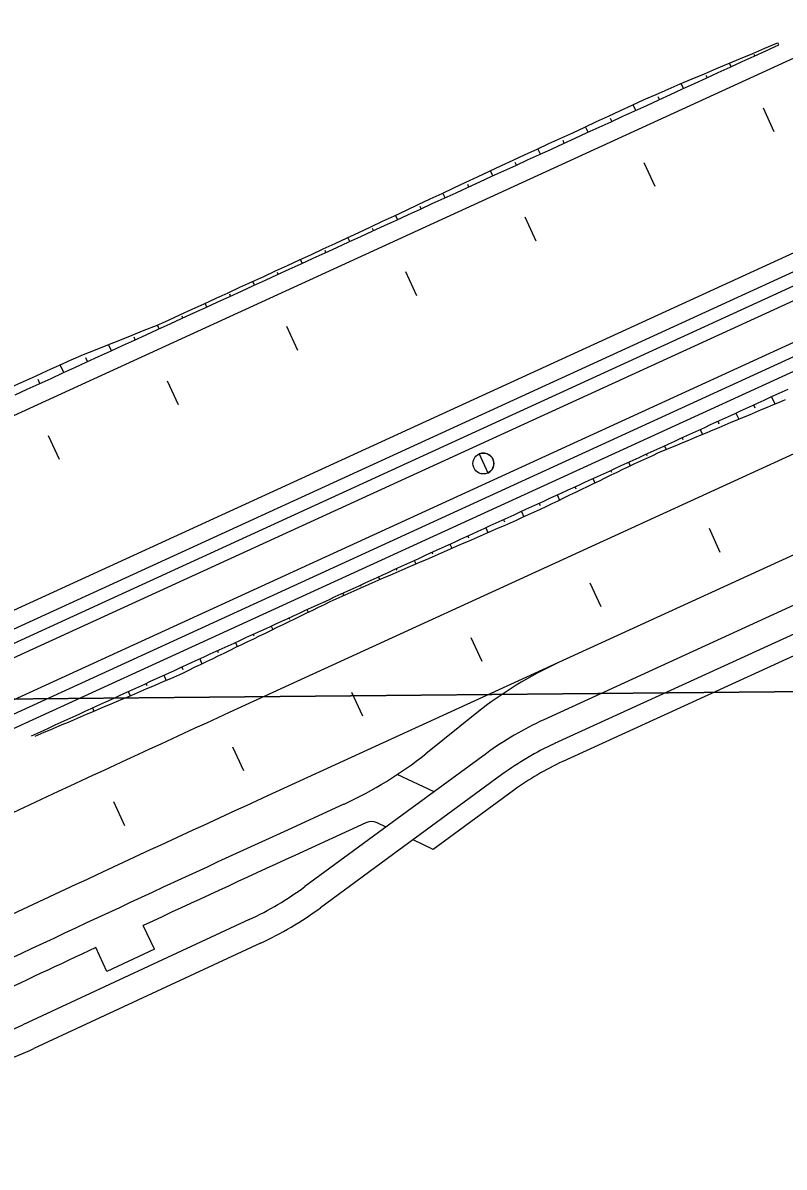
# Model space of a CAD drawing. Extents: x 6503541 to 6503743, y 5888004 to 5888145.
# Drawn here: x 6503607.012 to 6503608.406, y 5888055.812 to 5888057.908 of the extents above; entities that cross this region are included whole.
import ezdxf

# ---------------------------------------------------------------- set-up
doc = ezdxf.new("R2010")
doc.units = 0
doc.layers.add('12', color=7, linetype='Continuous')
doc.layers.add('tabela', color=7, linetype='Continuous')

msp = doc.modelspace()

# ---------------------------------------------------------------- linework, layer by layer
at = {"layer": '12'}
for p, q in [((6503605.1366, 5888055.919), (6503621.1114, 5888063.2433)), ((6503605.1466, 5888055.8972), (6503621.1214, 5888063.2215)), ((6503605.1756, 5888055.8339), (6503621.1505, 5888063.1582)), ((6503605.1856, 5888055.8121), (6503621.1605, 5888063.1364)), ((6503617.3575, 5888061.2145), (6503607.3899, 5888056.6445)), ((6503617.4275, 5888061.0618), (6503607.9932, 5888056.7363)), ((6503617.3425, 5888060.9305), (6503607.9659, 5888056.6314)), ((6503617.4389, 5888060.9218), (6503607.9859, 5888056.5878)), ((6503617.4539, 5888060.8891), (6503608.0009, 5888056.555)), ((6503605.811, 5888056.2546), (6503615.7038, 5888060.7903)), ((6503605.6303, 5888055.9895), (6503615.7728, 5888060.6398)), ((6503609.4456, 5888058.3118), (6503605.7996, 5888056.6401)), ((6503608.5221, 5888057.5319), (6503606.0042, 5888056.3775)), ((6503608.3831, 5888057.2232), (6503608.3893, 5888057.2098)), ((6503608.3532, 5888057.202), (6503608.3504, 5888057.2082)), ((6503608.3177, 5888057.1932), (6503608.3229, 5888057.1819)), ((6503608.2522, 5888057.1632), (6503608.2564, 5888057.154)), ((6503608.2873, 5888057.1731), (6503608.285, 5888057.1782)), ((6503608.2213, 5888057.1442), (6503608.2195, 5888057.1482)), ((6503608.1555, 5888057.115), (6503608.1541, 5888057.1182)), ((6503608.1868, 5888057.1332), (6503608.1899, 5888057.1265)), ((6503608.1213, 5888057.1032), (6503608.1244, 5888057.0966)), ((6503608.0903, 5888057.0846), (6503608.0886, 5888057.0882)), ((6503608.0251, 5888057.0539), (6503608.0232, 5888057.0582)), ((6503608.0559, 5888057.0732), (6503608.0595, 5888057.0653)), ((6503607.9905, 5888057.0432), (6503607.9947, 5888057.0339)), ((6503607.925, 5888057.0131), (6503607.9295, 5888057.0033)), ((6503607.96, 5888057.0232), (6503607.9577, 5888057.0281)), ((6503607.8945, 5888056.9934), (6503607.8923, 5888056.9981)), ((6503607.8596, 5888056.9831), (6503607.8636, 5888056.9743)), ((6503607.7941, 5888056.9531), (6503607.7976, 5888056.9455)), ((6503607.8287, 5888056.964), (6503607.8268, 5888056.9681)), ((6503607.763, 5888056.9346), (6503607.7614, 5888056.9381)), ((6503607.6973, 5888056.9052), (6503607.6959, 5888056.9081)), ((6503607.7287, 5888056.9231), (6503607.7316, 5888056.9168)), ((6503607.6632, 5888056.8931), (6503607.6656, 5888056.888)), ((6503607.6315, 5888056.8758), (6503607.6305, 5888056.8781)), ((6503607.566, 5888056.846), (6503607.565, 5888056.8481)), ((6503607.5978, 5888056.8631), (6503607.5996, 5888056.8592)), ((6503607.5323, 5888056.8331), (6503607.5346, 5888056.8282)), ((6503607.4669, 5888056.8031), (6503607.4698, 5888056.7968)), ((6503607.5009, 5888056.8153), (6503607.4996, 5888056.8181)), ((6503607.4357, 5888056.7846), (6503607.4341, 5888056.7881)), ((6503607.4014, 5888056.7731), (6503607.4049, 5888056.7654)), ((6503607.336, 5888056.7431), (6503607.3401, 5888056.734)), ((6503607.3706, 5888056.7539), (6503607.3687, 5888056.7581)), ((6503607.3055, 5888056.7231), (6503607.3032, 5888056.7281)), ((6503607.9932, 5888056.7363), (6503607.4601, 5888056.4919)), ((6503607.2398, 5888056.6938), (6503607.2378, 5888056.6981)), ((6503607.2705, 5888056.7131), (6503607.2748, 5888056.7036)), ((6503607.2051, 5888056.6831), (6503607.2086, 5888056.6754)), ((6503607.1396, 5888056.6531), (6503607.1423, 5888056.6472)), ((6503607.8434, 5888056.644), (6503607.75, 5888056.5692)), ((6503607.8611, 5888056.5697), (6503607.7499, 5888056.4882)), ((6503607.7653, 5888056.4995), (6503607.6978, 5888056.5312)), ((6503607.8894, 5888056.531), (6503607.7009, 5888056.3927)), ((6503607.9107, 5888056.502), (6503607.7637, 5888056.3941)), ((6503607.6002, 5888056.4769), (6503607.49, 5888056.4264)), ((6503607.7499, 5888056.4882), (6503607.6725, 5888056.4314)), ((6503607.6405, 5888056.4426), (6503607.51, 5888056.3827)), ((6503607.6725, 5888056.4314), (6503607.5286, 5888056.3258)), ((6503607.6772, 5888056.4348), (6503607.6608, 5888056.4425)), ((6503607.7637, 5888056.3941), (6503607.7266, 5888056.4116)), ((6503607.7009, 5888056.3927), (6503607.557, 5888056.2871)), ((6503607.4268, 5888056.2656), (6503607.0123, 5888056.0726)), ((6503607.253, 5888056.2111), (6503607.2327, 5888056.2546)), ((6503607.4471, 5888056.222), (6503607.0326, 5888056.0291)), ((6503607.1659, 5888056.1706), (6503607.1457, 5888056.2141)), ((6503607.253, 5888056.2111), (6503607.1659, 5888056.1706))]:
    msp.add_line(p, q, dxfattribs=at)
for points in [[(6503606.9917, 5888057.2411), (6503607.0135, 5888057.2511), (6503607.0354, 5888057.261), (6503607.0572, 5888057.2709), (6503607.0791, 5888057.2809), (6503607.1009, 5888057.2908), (6503607.123, 5888057.3002), (6503607.1453, 5888057.3091), (6503607.1676, 5888057.318), (6503607.1899, 5888057.3269), (6503607.2123, 5888057.3359), (6503607.2346, 5888057.3448), (6503607.2569, 5888057.3537), (6503607.2788, 5888057.3636), (6503607.3006, 5888057.3735), (6503607.3224, 5888057.3835), (6503607.3443, 5888057.3935), (6503607.3661, 5888057.4035), (6503607.3879, 5888057.4135), (6503607.4097, 5888057.4235), (6503607.4315, 5888057.4335), (6503607.4533, 5888057.4436), (6503607.4751, 5888057.4536), (6503607.4969, 5888057.4636), (6503607.5187, 5888057.4737), (6503607.5405, 5888057.4837), (6503607.5623, 5888057.4937), (6503607.5841, 5888057.5038), (6503607.6059, 5888057.5139), (6503607.6276, 5888057.5241), (6503607.6493, 5888057.5343), (6503607.671, 5888057.5445), (6503607.6928, 5888057.5547), (6503607.7145, 5888057.5649), (6503607.7362, 5888057.5751), (6503607.758, 5888057.5853), (6503607.7797, 5888057.5955), (6503607.8014, 5888057.6057), (6503607.8231, 5888057.6159), (6503607.8449, 5888057.6261), (6503607.8666, 5888057.6363), (6503607.8883, 5888057.6465), (6503607.9101, 5888057.6566), (6503607.9319, 5888057.6666), (6503607.9537, 5888057.6767), (6503607.9755, 5888057.6867), (6503607.9973, 5888057.6967), (6503608.0191, 5888057.7067), (6503608.0409, 5888057.7168), (6503608.0627, 5888057.7269), (6503608.0844, 5888057.737), (6503608.1062, 5888057.7472), (6503608.1279, 5888057.7573), (6503608.1497, 5888057.7673), (6503608.1717, 5888057.7769), (6503608.1938, 5888057.7865), (6503608.2158, 5888057.796), (6503608.2379, 5888057.8053), (6503608.2601, 5888057.8146), (6503608.2822, 5888057.824), (6503608.3043, 5888057.8333), (6503608.3264, 5888057.8426), (6503608.3486, 5888057.8519), (6503608.3707, 5888057.8613), (6503608.3928, 5888057.8707), (6503608.3944, 5888057.8714)], [(6503606.9983, 5888057.2267), (6503607.0201, 5888057.2367), (6503607.0419, 5888057.2467), (6503607.0638, 5888057.2567), (6503607.0856, 5888057.2667), (6503607.1074, 5888057.2767), (6503607.1292, 5888057.2867), (6503607.151, 5888057.2967), (6503607.1728, 5888057.3067), (6503607.1947, 5888057.3167), (6503607.2165, 5888057.3267), (6503607.2383, 5888057.3367), (6503607.2601, 5888057.3467), (6503607.2819, 5888057.3567), (6503607.3037, 5888057.3667), (6503607.3255, 5888057.3767), (6503607.3474, 5888057.3867), (6503607.3692, 5888057.3967), (6503607.391, 5888057.4067), (6503607.4128, 5888057.4167), (6503607.4346, 5888057.4267), (6503607.4564, 5888057.4367), (6503607.4783, 5888057.4467), (6503607.5001, 5888057.4567), (6503607.5219, 5888057.4667), (6503607.5437, 5888057.4767), (6503607.5655, 5888057.4867), (6503607.5873, 5888057.4967), (6503607.6092, 5888057.5067), (6503607.631, 5888057.5167), (6503607.6528, 5888057.5267), (6503607.6746, 5888057.5367), (6503607.6964, 5888057.5467), (6503607.7182, 5888057.5568), (6503607.7401, 5888057.5668), (6503607.7619, 5888057.5768), (6503607.7837, 5888057.5868), (6503607.8055, 5888057.5968), (6503607.8273, 5888057.6068), (6503607.8491, 5888057.6168), (6503607.871, 5888057.6268), (6503607.8928, 5888057.6368), (6503607.9146, 5888057.6468), (6503607.9364, 5888057.6568), (6503607.9582, 5888057.6668), (6503607.98, 5888057.6768), (6503608.0019, 5888057.6868), (6503608.0237, 5888057.6968), (6503608.0455, 5888057.7068), (6503608.0673, 5888057.7168), (6503608.0891, 5888057.7268), (6503608.1109, 5888057.7368), (6503608.1327, 5888057.7468), (6503608.1546, 5888057.7568), (6503608.1764, 5888057.7668), (6503608.1982, 5888057.7768), (6503608.22, 5888057.7868), (6503608.2418, 5888057.7968), (6503608.2636, 5888057.8068), (6503608.2855, 5888057.8168), (6503608.3073, 5888057.8268), (6503608.3291, 5888057.8368), (6503608.3509, 5888057.8468), (6503608.3727, 5888057.8568), (6503608.3961, 5888057.8676)], [(6503608.3961, 5888057.8676), (6503608.3944, 5888057.8714)], [(6503608.3089, 5888057.8275), (6503608.3059, 5888057.834)], [(6503608.3525, 5888057.8476), (6503608.3513, 5888057.8501)], [(6503608.2652, 5888057.8075), (6503608.2634, 5888057.8114)], [(6503608.2216, 5888057.7875), (6503608.2174, 5888057.7967)], [(6503608.178, 5888057.7675), (6503608.1757, 5888057.7726)], [(6503608.1343, 5888057.7475), (6503608.1295, 5888057.758)], [(6503608.3881, 5888057.7081), (6503608.3681, 5888057.7517)], [(6503608.0907, 5888057.7275), (6503608.0883, 5888057.7327)], [(6503608.0471, 5888057.7075), (6503608.0425, 5888057.7176)], [(6503608.0034, 5888057.6875), (6503608.0012, 5888057.6925)], [(6503607.9598, 5888057.6675), (6503607.9553, 5888057.6774)], [(6503607.9162, 5888057.6475), (6503607.9139, 5888057.6524)], [(6503608.1699, 5888057.6081), (6503608.1499, 5888057.6517)], [(6503607.8725, 5888057.6275), (6503607.8682, 5888057.637)], [(6503607.8289, 5888057.6075), (6503607.8268, 5888057.6121)], [(6503607.7853, 5888057.5875), (6503607.7813, 5888057.5962)], [(6503607.7416, 5888057.5675), (6503607.7397, 5888057.5717)], [(6503607.698, 5888057.5475), (6503607.6943, 5888057.5555)], [(6503607.9518, 5888057.5081), (6503607.9318, 5888057.5517)], [(6503607.6544, 5888057.5275), (6503607.6526, 5888057.5313)], [(6503607.6107, 5888057.5075), (6503607.6074, 5888057.5147)], [(6503607.5235, 5888057.4675), (6503607.5203, 5888057.4744)], [(6503607.5671, 5888057.4875), (6503607.5655, 5888057.491)], [(6503607.4362, 5888057.4274), (6503607.4331, 5888057.4343)], [(6503607.4798, 5888057.4475), (6503607.4783, 5888057.4509)], [(6503607.7336, 5888057.408), (6503607.7136, 5888057.4517)], [(6503607.3926, 5888057.4074), (6503607.391, 5888057.4108)], [(6503607.3489, 5888057.3874), (6503607.3458, 5888057.3942)], [(6503607.3053, 5888057.3674), (6503607.3037, 5888057.3708)], [(6503607.2617, 5888057.3474), (6503607.2585, 5888057.3544)], [(6503607.5155, 5888057.308), (6503607.4955, 5888057.3516)], [(6503607.2181, 5888057.3274), (6503607.216, 5888057.332)], [(6503607.1744, 5888057.3074), (6503607.1693, 5888057.3187)], [(6503607.1308, 5888057.2874), (6503607.1277, 5888057.2941)], [(6503607.0872, 5888057.2674), (6503607.0806, 5888057.2816)], [(6503607.0435, 5888057.2474), (6503607.0402, 5888057.2546)], [(6503607.2973, 5888057.208), (6503607.2773, 5888057.2516)], [(6503607.028, 5888056.6019), (6503607.0389, 5888056.6069), (6503607.0498, 5888056.6119), (6503607.0607, 5888056.6169), (6503607.0717, 5888056.6219), (6503607.0826, 5888056.6269), (6503607.0935, 5888056.6319), (6503607.1044, 5888056.6369), (6503607.1153, 5888056.6419), (6503607.1262, 5888056.6469), (6503607.1371, 5888056.6519), (6503607.148, 5888056.6569), (6503607.1589, 5888056.6619), (6503607.1698, 5888056.6669), (6503607.1807, 5888056.6719), (6503607.1916, 5888056.6769), (6503607.2025, 5888056.6819), (6503607.2135, 5888056.6869), (6503607.2244, 5888056.6919), (6503607.2353, 5888056.6969), (6503607.2462, 5888056.7019), (6503607.2571, 5888056.7069), (6503607.268, 5888056.7119), (6503607.2789, 5888056.7169), (6503607.2898, 5888056.7219), (6503607.3007, 5888056.7269), (6503607.3116, 5888056.7319), (6503607.3225, 5888056.7369), (6503607.3334, 5888056.7419), (6503607.3444, 5888056.7469), (6503607.3553, 5888056.7519), (6503607.3662, 5888056.7569), (6503607.3771, 5888056.7619), (6503607.388, 5888056.7669), (6503607.3989, 5888056.7719), (6503607.4098, 5888056.7769), (6503607.4207, 5888056.7819), (6503607.4316, 5888056.7869), (6503607.4425, 5888056.7919), (6503607.4534, 5888056.7969), (6503607.4643, 5888056.8019), (6503607.4753, 5888056.8069), (6503607.4862, 5888056.8119), (6503607.4971, 5888056.8169), (6503607.508, 5888056.8219), (6503607.5189, 5888056.8269), (6503607.5298, 5888056.8319), (6503607.5407, 5888056.8369), (6503607.5516, 5888056.8419), (6503607.5625, 5888056.8469), (6503607.5734, 5888056.852), (6503607.5843, 5888056.857), (6503607.5952, 5888056.862), (6503607.6061, 5888056.867), (6503607.6171, 5888056.872), (6503607.628, 5888056.877), (6503607.6389, 5888056.882), (6503607.6498, 5888056.887), (6503607.6607, 5888056.892), (6503607.6716, 5888056.897), (6503607.6825, 5888056.902), (6503607.6934, 5888056.907), (6503607.7043, 5888056.912), (6503607.7152, 5888056.917), (6503607.7261, 5888056.922), (6503607.737, 5888056.927), (6503607.748, 5888056.932), (6503607.7589, 5888056.937), (6503607.7698, 5888056.942), (6503607.7807, 5888056.947), (6503607.7916, 5888056.952), (6503607.8025, 5888056.957), (6503607.8134, 5888056.962), (6503607.8243, 5888056.967), (6503607.8352, 5888056.972), (6503607.8461, 5888056.977), (6503607.857, 5888056.982), (6503607.8679, 5888056.987), (6503607.8789, 5888056.992), (6503607.8898, 5888056.997), (6503607.9007, 5888057.002), (6503607.9116, 5888057.007), (6503607.9225, 5888057.012), (6503607.9334, 5888057.017), (6503607.9443, 5888057.022), (6503607.9552, 5888057.027), (6503607.9661, 5888057.032), (6503607.977, 5888057.037), (6503607.9879, 5888057.042), (6503607.9988, 5888057.047), (6503608.0097, 5888057.052), (6503608.0207, 5888057.057), (6503608.0316, 5888057.062), (6503608.0425, 5888057.067), (6503608.0534, 5888057.072), (6503608.0643, 5888057.077), (6503608.0752, 5888057.082), (6503608.0861, 5888057.087), (6503608.097, 5888057.092), (6503608.1079, 5888057.097), (6503608.1188, 5888057.102), (6503608.1297, 5888057.107), (6503608.1406, 5888057.112), (6503608.1516, 5888057.117), (6503608.1625, 5888057.122), (6503608.1734, 5888057.127), (6503608.1843, 5888057.132), (6503608.1952, 5888057.137), (6503608.2061, 5888057.142), (6503608.217, 5888057.147), (6503608.2279, 5888057.152), (6503608.2388, 5888057.157), (6503608.2497, 5888057.162), (6503608.2606, 5888057.167), (6503608.2715, 5888057.172), (6503608.2825, 5888057.177), (6503608.2934, 5888057.182), (6503608.3043, 5888057.187), (6503608.3152, 5888057.192), (6503608.3261, 5888057.197), (6503608.337, 5888057.202), (6503608.3479, 5888057.207), (6503608.3588, 5888057.212), (6503608.3697, 5888057.217), (6503608.3806, 5888057.222), (6503608.3915, 5888057.227), (6503608.4024, 5888057.232), (6503608.4134, 5888057.237)], [(6503607.0348, 5888056.6014), (6503607.0404, 5888056.6037), (6503607.0514, 5888056.6085), (6503607.0625, 5888056.6132), (6503607.0735, 5888056.6179), (6503607.0845, 5888056.6226), (6503607.0956, 5888056.6273), (6503607.1066, 5888056.632), (6503607.1177, 5888056.6367), (6503607.1287, 5888056.6414), (6503607.1398, 5888056.6461), (6503607.1508, 5888056.6508), (6503607.1619, 5888056.6555), (6503607.1729, 5888056.6602), (6503607.1839, 5888056.6649), (6503607.195, 5888056.6696), (6503607.206, 5888056.6743), (6503607.2171, 5888056.679), (6503607.2281, 5888056.6837), (6503607.2392, 5888056.6884), (6503607.2502, 5888056.6931), (6503607.2612, 5888056.6978), (6503607.2723, 5888056.7025), (6503607.2833, 5888056.7073), (6503607.2944, 5888056.712), (6503607.3053, 5888056.7169), (6503607.316, 5888056.7224), (6503607.3268, 5888056.7276), (6503607.3376, 5888056.7328), (6503607.3484, 5888056.738), (6503607.3592, 5888056.7433), (6503607.37, 5888056.7485), (6503607.3808, 5888056.7537), (6503607.3916, 5888056.759), (6503607.4024, 5888056.7642), (6503607.4132, 5888056.7694), (6503607.424, 5888056.7747), (6503607.4349, 5888056.7799), (6503607.4457, 5888056.7851), (6503607.4565, 5888056.7903), (6503607.4673, 5888056.7956), (6503607.4781, 5888056.8008), (6503607.4889, 5888056.806), (6503607.4997, 5888056.8113), (6503607.5105, 5888056.8165), (6503607.5213, 5888056.8217), (6503607.5321, 5888056.827), (6503607.5429, 5888056.8322), (6503607.5537, 5888056.8375), (6503607.5645, 5888056.8427), (6503607.5752, 5888056.848), (6503607.586, 5888056.8532), (6503607.597, 5888056.8581), (6503607.608, 5888056.8629), (6503607.619, 5888056.8677), (6503607.63, 5888056.8725), (6503607.641, 5888056.8773), (6503607.652, 5888056.8821), (6503607.663, 5888056.8869), (6503607.674, 5888056.8917), (6503607.685, 5888056.8965), (6503607.696, 5888056.9013), (6503607.707, 5888056.9061), (6503607.718, 5888056.9108), (6503607.729, 5888056.9156), (6503607.74, 5888056.9204), (6503607.751, 5888056.9252), (6503607.762, 5888056.93), (6503607.7731, 5888056.9348), (6503607.7841, 5888056.9396), (6503607.7951, 5888056.9444), (6503607.8061, 5888056.9492), (6503607.8171, 5888056.954), (6503607.8281, 5888056.9588), (6503607.8391, 5888056.9636), (6503607.8501, 5888056.9684), (6503607.8611, 5888056.9732), (6503607.8721, 5888056.9779), (6503607.8831, 5888056.9827), (6503607.8941, 5888056.9875), (6503607.9051, 5888056.9923), (6503607.9161, 5888056.9972), (6503607.927, 5888057.0022), (6503607.9379, 5888057.0071), (6503607.9488, 5888057.0121), (6503607.9598, 5888057.0171), (6503607.9706, 5888057.0222), (6503607.9814, 5888057.0275), (6503607.9922, 5888057.0327), (6503608.003, 5888057.0379), (6503608.0138, 5888057.0432), (6503608.0246, 5888057.0484), (6503608.0354, 5888057.0536), (6503608.0462, 5888057.0588), (6503608.057, 5888057.0641), (6503608.0678, 5888057.0693), (6503608.0786, 5888057.0745), (6503608.0894, 5888057.0798), (6503608.1002, 5888057.085), (6503608.111, 5888057.0902), (6503608.1219, 5888057.0954), (6503608.1327, 5888057.1005), (6503608.1436, 5888057.1056), (6503608.1545, 5888057.1106), (6503608.1654, 5888057.1157), (6503608.1762, 5888057.1208), (6503608.1873, 5888057.1255), (6503608.1984, 5888057.13), (6503608.2095, 5888057.1346), (6503608.2206, 5888057.1392), (6503608.2317, 5888057.1438), (6503608.2428, 5888057.1483), (6503608.2539, 5888057.153), (6503608.265, 5888057.1576), (6503608.276, 5888057.1623), (6503608.2871, 5888057.1669), (6503608.2982, 5888057.1716), (6503608.3092, 5888057.1762), (6503608.3203, 5888057.1808), (6503608.3314, 5888057.1855), (6503608.3424, 5888057.1901), (6503608.3535, 5888057.1948), (6503608.3646, 5888057.1994), (6503608.3757, 5888057.2041), (6503608.3867, 5888057.2087), (6503608.3978, 5888057.2134), (6503608.4088, 5888057.2181)], [(6503607.0791, 5888057.108), (6503607.0591, 5888057.1516)], [(6503607.8474, 5888057.1183), (6503607.8634, 5888057.0834)], [(6503608.2892, 5888056.938), (6503608.2692, 5888056.9817)], [(6503608.071, 5888056.838), (6503608.051, 5888056.8816)], [(6503607.8529, 5888056.738), (6503607.8329, 5888056.7816)], [(6503607.6347, 5888056.6379), (6503607.6147, 5888056.6816)], [(6503607.4166, 5888056.5379), (6503607.3966, 5888056.5815)], [(6503607.1988, 5888056.4374), (6503607.1786, 5888056.4809)]]:
    msp.add_lwpolyline(points, dxfattribs=at)
msp.add_circle((6503607.8554, 5888057.1008), 0.0192, dxfattribs=at)
for centre, radius, start, end in [((6503607.8554, 5888057.1008), 0.0192, 350.1838, 114.6311), ((6503607.8554, 5888057.1008), 0.0192, 294.6311, 350.1838), ((6503608.2932, 5888056.0818), 0.72, 114.6311, 128.6673), ((6503629.9308, 5888007.4817), 54.084, 114.63106, 116.18876), ((6503608.216, 5888056.086), 0.6, 114.6311, 126.2692), ((6503608.216, 5888056.086), 0.552, 114.6311, 126.2692), ((6503607.3002, 5888057.1314), 0.72, 294.6311, 308.6673), ((6503608.216, 5888056.086), 0.516, 114.6314, 126.2692), ((6503629.9308, 5888007.4817), 53.916, 114.63106, 116.09243), ((6503629.9308, 5888007.4817), 53.844, 114.63106, 115.38418), ((6503607.6505, 5888056.4208), 0.024, 64.833, 114.6311), ((6503629.9308, 5888007.4817), 53.796, 114.63106, 114.9565), ((6503607.1736, 5888056.8095), 0.6, 294.9593, 306.2692), ((6503607.1736, 5888056.8095), 0.648, 294.9598, 306.2692), ((6503629.9308, 5888007.4817), 53.796, 115.05874, 115.53147), ((6503606.7591, 5888056.6166), 0.6, 283.6494, 294.9593), ((6503606.7591, 5888056.6166), 0.648, 283.6494, 294.9593)]:
    msp.add_arc(centre, radius, start, end, dxfattribs=at)
at = {"layer": 'tabela'}
for p, q in [((6503601.6737, 5888056.6198), (6503608.9092, 5888056.6874)), ((6503608.9092, 5888056.6874), (6503601.6737, 5888056.6198)), ((6503608.9092, 5888056.6874), (6503601.6737, 5888056.6198)), ((6503601.6737, 5888056.6198), (6503608.9092, 5888056.6874))]:
    msp.add_line(p, q, dxfattribs=at)

doc.saveas('drawing.dxf')
